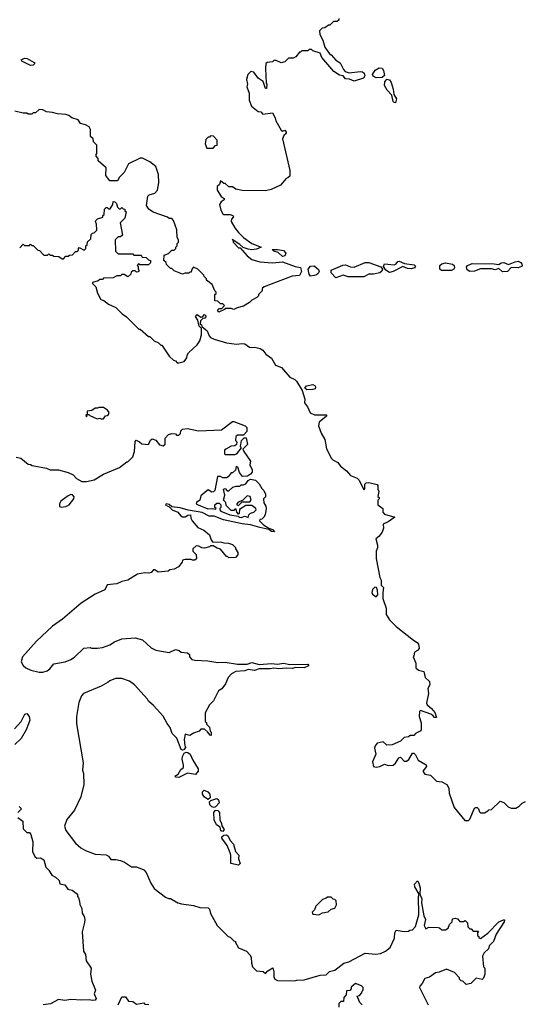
# Model space of a CAD drawing. Extents: x 2386423 to 2568864, y 578392 to 761999.
# Tile 296 of 454: x 2488815 to 2492964, y 646988 to 655086. Entities that reach past the tile are written whole.
import ezdxf

# ---------------------------------------------------------------- set-up
doc = ezdxf.new("R2010")
doc.units = 0

msp = doc.modelspace()

# ---------------------------------------------------------------- linework, layer by layer
at = {"layer": '0CON05XD'}
for points in [[(2491440, 655095), (2491438.3, 655081.7), (2491425, 655070), (2491395, 655070), (2491365, 655040), (2491355, 655040), (2491325, 655020), (2491303, 655017), (2491280, 654995), (2491282.5, 654965), (2491308, 654918), (2491325, 654860), (2491362.5, 654805), (2491376.7, 654796.7), (2491415, 654752.5), (2491450, 654730), (2491477.5, 654675), (2491490.7, 654660.7), (2491525, 654650), (2491615, 654660), (2491635, 654656), (2491648, 654645), (2491654.2, 654625), (2491642, 654605), (2491565, 654580), (2491525.7, 654595.7), (2491495, 654600), (2491474.1, 654624.1), (2491445, 654630.8), (2491399.1, 654659.1), (2491300, 654775), (2491285, 654810), (2491225, 654830), (2491215, 654840), (2491195, 654840), (2491185, 654830), (2491135, 654830), (2491125, 654820), (2491115, 654820), (2491085, 654780), (2491065, 654770), (2491025, 654770), (2490995, 654740), (2490965, 654732.5), (2490925, 654750), (2490905, 654750), (2490895, 654740), (2490850, 654735), (2490840, 654725), (2490836.7, 654685), (2490842.5, 654565), (2490847.5, 654555), (2490845, 654520), (2490835, 654520), (2490816.4, 654576.4), (2490776.1, 654606.1), (2490740, 654655), (2490715, 654660), (2490690, 654635), (2490680, 654595), (2490687.5, 654555), (2490682.5, 654535), (2490701.7, 654481.7), (2490702.5, 654425), (2490720, 654375), (2490775, 654330), (2490797, 654327), (2490815, 654310), (2490895, 654320), (2490915, 654280), (2490920, 654255), (2490965, 654177.5), (2490975, 654170), (2490995, 654176.7), (2491005, 654160), (2491005, 654150), (2490986.2, 654133.8), (2490976.2, 654105), (2491036, 653845), (2491035, 653800), (2491020, 653785), (2491005, 653780), (2490960, 653725), (2490881.7, 653688.3), (2490835, 653677.5), (2490645, 653682.5), (2490593, 653693), (2490565, 653710), (2490535, 653710), (2490505, 653740), (2490495, 653740), (2490465, 653760), (2490458.3, 653731.7), (2490440, 653715), (2490440, 653685), (2490470.7, 653630.7), (2490496.7, 653615), (2490496.1, 653603.9), (2490470.7, 653589.3), (2490457.5, 653565), (2490468.3, 653518.3), (2490485, 653490), (2490495, 653482.5), (2490545, 653484), (2490567.5, 653475), (2490572.5, 653465), (2490555.8, 653444.2), (2490554.3, 653425), (2490583.4, 653373.4), (2490614.4, 653334.4), (2490654.5, 653294.5), (2490725, 653246), (2490800, 653215), (2490761.7, 653198.3), (2490725, 653192.5), (2490695, 653197.5), (2490652.5, 653212.5), (2490625, 653237.5), (2490561.7, 653278.3), (2490570, 653270), (2490570, 653255), (2490615, 653210), (2490628.3, 653208.3), (2490685, 653142.5), (2490724.1, 653114.1), (2490790, 653095), (2490895, 653086.2), (2490975, 653094), (2491080, 653055), (2491125, 653046.7), (2491132.2, 653015), (2491115, 652982.5), (2491055, 652977.5), (2490825, 652890), (2490810, 652875), (2490810, 652855), (2490780, 652825), (2490780, 652815), (2490765, 652800), (2490725, 652780), (2490705, 652760), (2490655, 652730), (2490603, 652717), (2490575, 652702.5), (2490555, 652710), (2490505, 652710), (2490498.3, 652701.7), (2490451.7, 652681.7), (2490441.7, 652698.3), (2490455, 652710), (2490478.3, 652711.7), (2490500, 652735), (2490485, 652750), (2490465, 652750), (2490445, 652770), (2490420, 652775), (2490420, 652825), (2490430, 652835), (2490430, 652845), (2490420, 652855), (2490398.3, 652908.3), (2490350, 652945), (2490350, 652955), (2490333, 652973), (2490330, 652985), (2490280, 653035), (2490245, 653050), (2490230, 653035), (2490225, 653010), (2490215, 653010), (2490205, 653000), (2490175, 653000), (2490153, 652993), (2490085, 653020), (2490065, 653040), (2490055, 653040), (2490021.7, 653071.7), (2490018.3, 653088.3), (2490000, 653105), (2490001.7, 653148.3), (2490038.3, 653161.7), (2490065, 653190), (2490085, 653190), (2490100, 653205), (2490100, 653215), (2490110, 653225), (2490110, 653245), (2490120, 653255), (2490120, 653275), (2490110, 653295), (2490107, 653357), (2490080, 653435), (2490065, 653450), (2490045, 653450), (2490031.7, 653461.7), (2489913, 653503), (2489877, 653527), (2489858.3, 653558.3), (2489867.5, 653635), (2489880, 653645), (2489925, 653658.8), (2489947.5, 653685), (2489958.8, 653745), (2489957.5, 653812.5), (2489935, 653877.5), (2489885, 653917.5), (2489825, 653947.5), (2489805, 653947.5), (2489710.7, 653899.3), (2489675, 653830), (2489635, 653790), (2489618.3, 653761.7), (2489555, 653760), (2489522.5, 653805), (2489527, 653867), (2489460, 653925), (2489460, 653945), (2489443, 653963), (2489443, 653977), (2489450, 653985), (2489450, 654055), (2489421.7, 654081.7), (2489420, 654105), (2489396.4, 654126.4), (2489396.4, 654183.6), (2489387.5, 654205), (2489355, 654222.5), (2489315, 654232.5), (2489295, 654262.5), (2489245, 654277.5), (2489218, 654298), (2489195, 654306), (2489125, 654311.2), (2489085, 654323.8), (2489035, 654328.8), (2489004.2, 654344.2), (2488975, 654346.2), (2488945, 654320), (2488925, 654320), (2488915, 654310), (2488885, 654310), (2488875, 654317.5), (2488845, 654317.5), (2488775, 654332.5)], [(2488905, 654709.2), (2488833.6, 654743.6), (2488826.7, 654755), (2488855, 654770.6), (2488876.5, 654766.5), (2488933.8, 654735), (2488940, 654725), (2488925, 654712.9), (2488905, 654709.2)], [(2491745, 654608.1), (2491722.2, 654622.2), (2491716.2, 654635), (2491738.6, 654671.4), (2491769.5, 654690.5), (2491795, 654686.2), (2491807.8, 654667.8), (2491814.2, 654625.8), (2491795, 654610.8), (2491745, 654608.1)], [(2491905, 654403.3), (2491895, 654403.8), (2491885, 654413.3), (2491874, 654464), (2491836.6, 654506.6), (2491814.4, 654544.4), (2491817.1, 654575), (2491835, 654596.2), (2491855, 654592.5), (2491870.5, 654570.5), (2491886.9, 654515), (2491892, 654472), (2491912.5, 654435), (2491905, 654403.3)], [(2490405, 654030), (2490425, 654050), (2490440, 654055), (2490440, 654095), (2490408.3, 654128.3), (2490385, 654130), (2490375, 654120), (2490365, 654120), (2490345, 654100), (2490340, 654065), (2490355, 654030), (2490405, 654030)], [(2488815, 653210), (2488845, 653240), (2488855, 653230), (2488895, 653230), (2488905, 653240), (2488915, 653230), (2488925, 653230), (2488965, 653190), (2488978.3, 653188.3), (2489015, 653150), (2489045, 653150), (2489055, 653160), (2489065, 653150), (2489085, 653150), (2489095, 653140), (2489137, 653137), (2489165, 653120), (2489175, 653120), (2489195, 653140), (2489215, 653140), (2489225, 653150), (2489248.3, 653151.7), (2489275, 653180), (2489285, 653180), (2489298.3, 653191.7), (2489297.5, 653205), (2489305, 653212.5), (2489345, 653190), (2489360, 653205), (2489360, 653225), (2489370, 653235), (2489371.7, 653258.3), (2489400, 653285), (2489401.7, 653318.3), (2489415, 653330), (2489428.3, 653331.7), (2489450, 653355), (2489447.5, 653405), (2489437.5, 653425), (2489442.5, 653435), (2489455, 653447.5), (2489498.3, 653461.7), (2489500, 653475), (2489510, 653485), (2489511.7, 653528.3), (2489525, 653540), (2489535, 653540), (2489545, 653530), (2489558.3, 653531.7), (2489580, 653565), (2489585, 653590), (2489598.3, 653588.3), (2489610, 653575), (2489620, 653545), (2489631.7, 653531.7), (2489645, 653530), (2489655, 653540), (2489665, 653530), (2489678.3, 653528.3), (2489680, 653515), (2489690, 653505), (2489680, 653455), (2489640, 653415), (2489660, 653315), (2489645, 653300), (2489625, 653300), (2489600, 653275), (2489601.7, 653181.7), (2489625, 653160), (2489745, 653160), (2489755, 653150), (2489815, 653150), (2489821.7, 653131.7), (2489855, 653130), (2489875, 653110), (2489890, 653105), (2489890, 653085), (2489875, 653070), (2489805, 653070), (2489791.7, 653078.3), (2489780, 653065), (2489790, 653055), (2489790, 653035), (2489797.5, 653025), (2489788.3, 653011.7), (2489775, 653010), (2489765, 653020), (2489745, 653020), (2489731.7, 653008.3), (2489728.3, 652991.7), (2489705, 652970), (2489675, 652990)], [(2490975, 653137.5), (2490940.7, 653170.7), (2490905, 653182.5), (2490890, 653195), (2490933.6, 653196.4), (2490985, 653186.7), (2491002.5, 653165), (2490995, 653142.5), (2490975, 653137.5)], [(2491205, 652977.5), (2491195, 652992.5), (2491187.1, 653035), (2491205, 653060), (2491235, 653061.2), (2491272, 653032), (2491276.7, 653015), (2491270.5, 652999.5), (2491255, 652988), (2491235, 652983.3), (2491205, 652977.5)], [(2491415, 652964), (2491376, 653005), (2491376.2, 653025), (2491472.3, 653067.7), (2491495, 653070), (2491535, 653053.8), (2491565, 653052), (2491655, 653088), (2491685, 653090), (2491783.6, 653053.6), (2491797.5, 653035), (2491793.6, 653016.4), (2491777.5, 653005), (2491725, 652992.5), (2491685, 652992), (2491645, 652971.9), (2491515, 652972.2), (2491475, 652985.8), (2491415, 652964)], [(2491855, 653007.5), (2491826.7, 653025), (2491807.5, 653055), (2491815, 653076.7), (2491895, 653070), (2491911.7, 653078.3), (2491925, 653097.5), (2491935, 653100), (2491979.5, 653079.5), (2492059.2, 653069.2), (2492069.3, 653059.3), (2492060, 653045), (2492035, 653037.5), (2492005, 653040), (2491965, 653056.7), (2491885, 653014.2), (2491855, 653007.5)], [(2492365, 653022), (2492283.2, 653023.2), (2492270, 653035), (2492270, 653065), (2492285, 653078.6), (2492315, 653085.6), (2492375, 653074), (2492386.2, 653065), (2492389.2, 653045), (2492385, 653033.8), (2492365, 653022)], [(2492785, 653011.2), (2492755, 653040), (2492725, 653027.5), (2492695, 653036.2), (2492605, 653036.2), (2492555, 653016.7), (2492515, 653013.8), (2492495, 653027.5), (2492489.3, 653050.7), (2492496.7, 653065), (2492535, 653080.6), (2492715, 653079.2), (2492755, 653072.5), (2492775, 653086.7), (2492795, 653090), (2492835, 653072.5), (2492890, 653095), (2492915, 653098.8), (2492935, 653088.8), (2492943.8, 653075), (2492946.2, 653065), (2492940, 653055), (2492915, 653046), (2492855, 653047.5), (2492825, 653013.8), (2492785, 653011.2)], [(2489675, 652990), (2489655, 652990), (2489645, 652980), (2489615, 652980), (2489585, 652962.5), (2489505, 652960), (2489495, 652950), (2489475, 652950), (2489461.7, 652938.3), (2489412.5, 652925), (2489412.5, 652915), (2489440, 652890), (2489455, 652837.5), (2489482.5, 652785), (2489507, 652777), (2489545, 652747.5), (2489605, 652720), (2489657, 652667), (2489693, 652643), (2489795, 652540), (2489805, 652540), (2489875, 652480), (2489885, 652480), (2489920, 652445), (2489957, 652427), (2489975, 652410), (2489985, 652410), (2490045, 652320), (2490080, 652285), (2490095, 652280), (2490110, 652265), (2490125, 652263.3), (2490167.5, 652275), (2490190, 652305), (2490193, 652327), (2490203.6, 652346.4), (2490275, 652412.5), (2490296.7, 652445), (2490310, 652495), (2490310, 652545), (2490290, 652565), (2490280, 652615), (2490260, 652645), (2490275, 652660), (2490305, 652640), (2490318.3, 652641.7), (2490335, 652660), (2490348.3, 652648.3), (2490338.3, 652631.7), (2490321.7, 652628.3), (2490301.7, 652608.3), (2490300, 652585), (2490310, 652575), (2490311.7, 652561.7), (2490356.4, 652526.4), (2490372.5, 652485), (2490385, 652472.5), (2490415, 652457.5), (2490515, 652427.5), (2490597, 652417), (2490645, 652424), (2490665, 652420.8), (2490705, 652393.8), (2490760.7, 652390.7), (2490791.7, 652381.7), (2490815, 652367.5), (2490840, 652335), (2490885, 652303.3), (2490917.5, 652245), (2490967.5, 652225), (2491035, 652146.7), (2491076.4, 652126.4), (2491091.7, 652111.7), (2491137, 652037), (2491160, 651965), (2491157.5, 651935), (2491180.7, 651900.7), (2491202.3, 651852.3), (2491240, 651835), (2491336.7, 651835), (2491338.8, 651825), (2491277.5, 651775), (2491272.5, 651745), (2491293.3, 651685), (2491324.1, 651634.1), (2491336.8, 651556.8), (2491377.6, 651477.6), (2491390, 651465), (2491430, 651445), (2491454.1, 651414.1), (2491502.5, 651375), (2491535, 651337.5), (2491590, 651315), (2491605, 651297.5), (2491645, 651220), (2491651.7, 651228.3), (2491653.8, 651265), (2491665, 651275.8), (2491685, 651280), (2491753, 651263), (2491760, 651255), (2491760, 651225), (2491767.5, 651205), (2491760, 651165), (2491770, 651155), (2491770, 651145), (2491760, 651135), (2491760, 651095), (2491800, 651065), (2491800, 651035), (2491815, 651020), (2491900, 650995), (2491844.4, 650955.6), (2491805, 650937.5), (2491806.7, 650905), (2491795, 650870), (2491767.5, 650835), (2491742.5, 650815), (2491757.1, 650765), (2491756.9, 650743.1), (2491746.4, 650713.6), (2491746.2, 650655), (2491777, 650497), (2491787.5, 650475), (2491787.5, 650435), (2491806.2, 650415), (2491800, 650375), (2491802, 650325), (2491828, 650245), (2491828.8, 650195), (2491855, 650150), (2491911.2, 650095), (2492051.9, 649981.9), (2492082.5, 649965), (2492095, 649950), (2492100, 649915), (2492085, 649896.7), (2492060, 649885), (2492057, 649853), (2492050, 649845), (2492071.2, 649795), (2492072, 649755), (2492095, 649736), (2492136.7, 649725), (2492150, 649675), (2492183.9, 649643.9), (2492186.2, 649615), (2492172, 649585), (2492176.2, 649545), (2492160, 649465), (2492165, 649450), (2492201.4, 649421.4), (2492228.1, 649388.1), (2492243, 649347), (2492225, 649348), (2492212.1, 649362.1), (2492194.6, 649374.6), (2492110, 649405), (2492102.5, 649395), (2492100, 649355), (2492116.4, 649303.6), (2492117.5, 649245), (2492113, 649237), (2492070, 649215), (2492055, 649200), (2492025, 649200), (2492011.7, 649188.3), (2491976.4, 649183.6), (2491947, 649153), (2491877, 649123), (2491835, 649120), (2491805, 649147.5), (2491754.2, 649135.8), (2491736.7, 649115), (2491731.2, 649095), (2491743.3, 649045), (2491717, 648983), (2491723, 648943), (2491745, 648937.5), (2491776.4, 648943.6), (2491815, 648963.3), (2491845, 648952.5), (2491886.4, 648953.6), (2491905, 648970), (2491932.5, 649015), (2491945, 649020), (2491975, 648987.5), (2491995, 648987.5), (2492015, 649002.5), (2492045, 649053.3), (2492055, 649053.3), (2492068.9, 649038.9), (2492090.8, 648995), (2492158.3, 648958.3), (2492160, 648945), (2492130, 648905), (2492145, 648880), (2492191.7, 648871.7), (2492243, 648823), (2492285, 648817.5), (2492326.4, 648796.4), (2492342.5, 648765), (2492347.5, 648725), (2492386.4, 648606.4), (2492475, 648500), (2492505, 648500), (2492515, 648510), (2492555, 648600), (2492565, 648607.5), (2492576.1, 648606.1), (2492587.5, 648595), (2492595, 648570), (2492605, 648562.5), (2492637, 648563), (2492665, 648580), (2492673, 648587), (2492695, 648590), (2492765, 648660), (2492795, 648647.5), (2492831.2, 648611.2), (2492855, 648602.5), (2492895, 648602.5), (2492923, 648617), (2492947, 648643), (2492973, 648657)], [(2491175, 652041.2), (2491160, 652055), (2491174.4, 652075.6), (2491225, 652086.2), (2491243.8, 652075), (2491248.6, 652065), (2491245, 652050.8), (2491225, 652044.2), (2491175, 652041.2)], [(2489505, 651802.5), (2489521.7, 651828.3), (2489535, 651830), (2489545, 651840), (2489550, 651855), (2489537.5, 651875), (2489505, 651897.5), (2489465, 651897.5), (2489455, 651890), (2489435, 651890), (2489407, 651873), (2489370, 651865), (2489370, 651840), (2489360, 651835), (2489365, 651820), (2489370, 651840), (2489385, 651840), (2489391.7, 651831.7), (2489453, 651803), (2489475, 651810), (2489485, 651802.5), (2489505, 651802.5)], [(2488785, 651487.5), (2488825, 651480), (2488885, 651430), (2488905, 651427.5), (2488918.3, 651418.3), (2489035, 651397.5), (2489065, 651382.5), (2489135, 651382.5), (2489215, 651362.5), (2489255, 651342.5), (2489283.6, 651313.6), (2489325, 651287.5), (2489365, 651287.5), (2489428.8, 651301.2), (2489503, 651347), (2489635, 651402.5), (2489695, 651450), (2489705, 651450), (2489745, 651490), (2489758.8, 651535), (2489763.9, 651616.1), (2489773, 651627), (2489800, 651615), (2489818.3, 651598.3), (2489875, 651592.5), (2489891.7, 651628.3), (2489905, 651637.5), (2489935, 651627.5), (2489965, 651590), (2489995, 651580), (2490010, 651595), (2490010, 651645), (2490040, 651675), (2490065, 651682.5), (2490095, 651680), (2490105, 651670), (2490125, 651670), (2490138.3, 651681.7), (2490140, 651705), (2490153, 651717), (2490195, 651722.5), (2490285, 651703.3), (2490475, 651712.5), (2490565, 651780), (2490575, 651780), (2490670, 651745), (2490681.7, 651731.7), (2490681.7, 651698.3), (2490655, 651670), (2490605, 651670), (2490591.7, 651658.3), (2490590, 651625), (2490600, 651615), (2490598.3, 651591.7), (2490585, 651580), (2490555, 651577.5), (2490510, 651555), (2490500, 651545), (2490500, 651515), (2490505, 651510), (2490585, 651510), (2490600, 651515), (2490640, 651565), (2490630, 651575), (2490640, 651625), (2490661.7, 651648.3), (2490678.3, 651648.3), (2490687, 651593), (2490650, 651555), (2490657.5, 651535), (2490712.5, 651455), (2490707.5, 651425), (2490727.5, 651385), (2490727.5, 651365), (2490713, 651347), (2490687, 651333), (2490648.3, 651328.3), (2490623, 651363), (2490610, 651405), (2490595, 651410), (2490588.3, 651381.7), (2490565, 651360), (2490555, 651360), (2490530, 651325), (2490515, 651317.5), (2490485, 651317.5), (2490465, 651330), (2490441.7, 651328.3), (2490420, 651215), (2490408.3, 651201.7), (2490395, 651200), (2490365, 651220), (2490355, 651210)], [(2490355, 651210), (2490305, 651170), (2490297.5, 651135), (2490270, 651115), (2490267.5, 651105), (2490282.5, 651095), (2490363.2, 651063.2), (2490396.7, 651066.7), (2490425, 651060), (2490430, 651065), (2490420, 651075), (2490420, 651095), (2490435, 651110), (2490455, 651110), (2490470, 651095), (2490470, 651075), (2490460, 651065), (2490460, 651055), (2490470, 651045), (2490542.5, 651015), (2490611.7, 651001.7), (2490620, 650995), (2490635, 650992), (2490665, 651002.5), (2490695, 650992.5), (2490700, 651015), (2490713, 651027), (2490740, 651035), (2490760, 651055), (2490756.4, 651066.4), (2490725, 651090), (2490675, 651090), (2490621.7, 651058.3), (2490620, 651025), (2490615, 651020), (2490600, 651035), (2490595, 651060), (2490585, 651060), (2490575, 651050), (2490555, 651050), (2490511.7, 651091.7), (2490510, 651115), (2490490, 651135), (2490502.5, 651175), (2490490, 651225), (2490505, 651230), (2490521.7, 651211.7), (2490535, 651210), (2490568.3, 651241.7), (2490595, 651250), (2490625, 651250), (2490635, 651260), (2490655, 651260), (2490675, 651270), (2490693.3, 651296.7), (2490713, 651307), (2490755, 651300), (2490785, 651270), (2490805, 651230), (2490823, 651213), (2490837.5, 651185), (2490837, 651163), (2490820, 651145), (2490823, 651113), (2490840, 651085), (2490842.5, 651065), (2490834, 651015), (2490823.8, 650995), (2490805, 650978.8), (2490790, 650975), (2490787.5, 650965), (2490820.5, 650930.5), (2490863, 650903), (2490895, 650893.8), (2490910, 650875), (2490885, 650876.2), (2490862.3, 650892.3), (2490789.1, 650909.1), (2490712.4, 650932.4), (2490645, 650938.5), (2490491.8, 650971.8), (2490415, 651002.5), (2490373.1, 651003.1), (2490315, 651032.2), (2490200.8, 651050.8), (2490135, 651072.5), (2490065, 651080), (2490045, 651098.8), (2490020, 651105), (2490013.9, 651093.9), (2490042.5, 651082.5), (2490070, 651055), (2490116.1, 651036.1), (2490140, 651005), (2490155, 650997.5), (2490175, 650997.5), (2490198.3, 651011.7), (2490220, 651015), (2490222.5, 650985), (2490232.5, 650965), (2490280.7, 650910.7), (2490328.3, 650888.3), (2490375, 650850), (2490388.3, 650808.3), (2490401.7, 650791.7), (2490475, 650790), (2490495, 650782.5), (2490531.7, 650781.7), (2490565, 650770), (2490590, 650745), (2490590, 650735), (2490610, 650705), (2490610, 650685), (2490588.3, 650661.7), (2490535, 650660), (2490525, 650670), (2490515, 650670), (2490465, 650730), (2490438.3, 650738.3), (2490405, 650760), (2490385, 650760), (2490375, 650750), (2490335, 650740), (2490313, 650743), (2490287, 650757), (2490265, 650757.5), (2490240, 650735), (2490240, 650715), (2490267, 650687), (2490268.3, 650651.7), (2490255, 650640), (2490235, 650640), (2490225, 650647.5), (2490175, 650647.5), (2490155, 650640), (2490150, 650625), (2490120, 650585), (2490085, 650567.5), (2490048.3, 650561.7), (2490035, 650550), (2489955, 650542.5), (2489925, 650560), (2489915, 650560), (2489895, 650540), (2489877, 650533), (2489845, 650536.7), (2489783.6, 650526.4), (2489703.9, 650476.1), (2489655, 650466.2), (2489615, 650446.7), (2489535, 650436.7), (2489515, 650397.5), (2489435, 650362.5), (2489321.7, 650288.3), (2489167.5, 650155), (2489085, 650097.5), (2488952.5, 649975), (2488837.5, 649845), (2488827.5, 649805), (2488842.5, 649775), (2488866.4, 649756.4), (2488906.2, 649736.2), (2488975, 649720), (2489005, 649720), (2489040.7, 649729.3), (2489063, 649747), (2489095, 649787.5), (2489190, 649805), (2489235, 649823.3), (2489265, 649843.3), (2489343, 649917), (2489395, 649922.5), (2489405, 649917.5), (2489455, 649916.7), (2489495, 649923.8), (2489555, 649943.3), (2489595, 649970), (2489655, 649993.8), (2489765, 650003.3), (2489826.1, 649986.1), (2489895, 649920), (2489935, 649900), (2490045, 649882.5), (2490097, 649907), (2490127, 649897), (2490143, 649883), (2490195, 649880), (2490210, 649865), (2490210, 649845), (2490230, 649825), (2490255, 649818.8), (2490363.3, 649813.3), (2490445, 649798.2), (2490505, 649803.3), (2490605, 649785.4), (2490685, 649785.4), (2490725, 649798.5), (2490785, 649783.5), (2490885, 649790), (2490935, 649784.4), (2490985, 649794.4), (2491035, 649783.1), (2491185, 649785.8), (2491193.3, 649775), (2491189.5, 649770.5), (2491155, 649754.2), (2491085, 649758), (2491055, 649748.6), (2491005, 649752.9), (2490945, 649746.9), (2490905, 649753.1), (2490875, 649747.8), (2490785, 649748.1), (2490745, 649734.4), (2490695, 649742.9), (2490665, 649731.1), (2490592.5, 649725), (2490556.7, 649705), (2490530, 649675), (2490507.5, 649625), (2490476.4, 649583.6), (2490450, 649565), (2490410, 649485), (2490375, 649450), (2490340, 649385), (2490340, 649315), (2490350, 649305), (2490351.7, 649291.7), (2490377, 649267), (2490380, 649235), (2490390, 649225), (2490390, 649200), (2490381.7, 649201.7), (2490360, 649230), (2490335, 649250), (2490305, 649250), (2490290, 649235), (2490243.3, 649216.7), (2490215, 649197.5), (2490175, 649210), (2490168.8, 649165), (2490172.5, 649115), (2490180, 649105), (2490165, 649080), (2490155, 649077.5), (2490142.5, 649085), (2490106.1, 649176.1), (2490070, 649215), (2490052.5, 649265), (2490027.3, 649297.3), (2489995, 649357.5), (2489916.4, 649446.4), (2489875, 649480), (2489866.4, 649496.4), (2489760, 649615), (2489716.7, 649646.7), (2489655, 649667.5), (2489603, 649667), (2489555, 649647.5), (2489543.3, 649636.7), (2489485, 649603.3), (2489340, 649545), (2489322.5, 649525), (2489300.7, 649469.3), (2489283.3, 649355), (2489283.3, 649295), (2489336.7, 648975), (2489331.2, 648915), (2489338.8, 648885), (2489343.6, 648796.4), (2489318.8, 648695), (2489266.2, 648585), (2489202.3, 648507.7), (2489183.9, 648453.9), (2489195, 648417.5), (2489274.4, 648314.4), (2489318.8, 648275), (2489355, 648252), (2489435, 648223.3), (2489525, 648217.5), (2489546.4, 648206.4), (2489565, 648180), (2489605, 648180), (2489645, 648170), (2489677, 648157), (2489735, 648120), (2489775, 648117.5), (2489835, 648093.3), (2489855, 648072.5), (2489893.3, 647985), (2489921.7, 647941.7), (2490015, 647870), (2490038.3, 647858.3), (2490055, 647857.5), (2490115, 647822.5), (2490145, 647813.3), (2490245, 647800), (2490295, 647783.8), (2490365, 647782.5), (2490375, 647770), (2490384.1, 647734.1), (2490437.5, 647635), (2490530, 647545), (2490545, 647540), (2490575, 647510), (2490590, 647505), (2490590, 647495), (2490613.6, 647453.6), (2490680, 647425), (2490707.5, 647395), (2490717.5, 647375), (2490720, 647325), (2490730, 647295), (2490763, 647263), (2490817, 647257), (2490835, 647242.5), (2490856.2, 647263.8), (2490896.7, 647286.7), (2490903.9, 647253.9), (2490903.6, 647213.6), (2490913.6, 647193.6), (2490933.6, 647183.6), (2491075, 647180), (2491095, 647187.5), (2491155, 647190), (2491285, 647227.5), (2491335, 647230), (2491363, 647257), (2491405, 647267.5), (2491480, 647325), (2491521.7, 647338.3), (2491655, 647407.5), (2491740.7, 647399.3), (2491782.5, 647405), (2491822.5, 647425), (2491862.5, 647455), (2491897, 647533), (2491900, 647575), (2491911.7, 647598.3), (2491975, 647587.5), (2492011.7, 647588.3), (2492023, 647597), (2492045, 647600), (2492070.7, 647629.3), (2492095.7, 647725), (2492094.2, 647875.8), (2492100, 647895), (2492063.8, 647955), (2492060, 647975), (2492085, 648003.3), (2492098.1, 647985), (2492106.7, 647945), (2492106, 647895), (2492120.6, 647855), (2492118.3, 647821.7), (2492138.9, 647715), (2492152, 647685), (2492140.8, 647635), (2492155, 647607.5), (2492178.3, 647621.7), (2492255, 647620), (2492267, 647617), (2492285, 647600), (2492315, 647600), (2492337.5, 647615), (2492350, 647645), (2492370, 647665), (2492375, 647690), (2492395, 647697.5), (2492415, 647690), (2492435, 647670), (2492465, 647670), (2492478.3, 647678.3), (2492498.3, 647658.3), (2492500, 647625), (2492515, 647610), (2492528.3, 647608.3), (2492545, 647590), (2492588.3, 647588.3), (2492580, 647575), (2492580, 647555), (2492590, 647545), (2492590, 647535), (2492605, 647530), (2492665, 647572), (2492753.7, 647666.3), (2492792.5, 647682.5), (2492801.7, 647681.7), (2492798.8, 647665), (2492734, 647565), (2492710, 647505), (2492675, 647470), (2492670, 647445), (2492635, 647410), (2492620, 647385), (2492630, 647295), (2492640, 647285), (2492640, 647235), (2492628.3, 647201.7), (2492617.5, 647192.5), (2492568.3, 647201.7), (2492525, 647160), (2492485, 647150), (2492458.3, 647178.3), (2492445, 647180), (2492430, 647195), (2492430, 647205), (2492389.3, 647249.3), (2492325, 647277.5), (2492265, 647252.5), (2492235, 647247.5), (2492185, 647212.5), (2492145, 647200), (2492125, 647160), (2492104.1, 647135.9), (2492103.8, 647125), (2492173.9, 646983.9)], [(2489155, 651077.5), (2489195, 651083.3), (2489223, 651097), (2489260, 651145), (2489261.7, 651161.7), (2489248.3, 651178.3), (2489235, 651180), (2489215, 651170), (2489152.5, 651125), (2489142.5, 651105), (2489143.3, 651083.3), (2489155, 651077.5)], [(2490615, 651090), (2490645, 651120), (2490708.3, 651121.7), (2490717.5, 651135), (2490710, 651165), (2490685, 651170), (2490648.3, 651131.7), (2490611.7, 651118.3), (2490600, 651105), (2490600, 651095), (2490615, 651090)], [(2491745, 650340), (2491760, 650355), (2491757.5, 650395), (2491750, 650415), (2491735, 650417.5), (2491715, 650400), (2491710, 650375), (2491715, 650360), (2491745, 650340)], [(2488771.2, 649255), (2488826, 649315), (2488858, 649375), (2488875, 649379.2), (2488894.2, 649355), (2488898, 649325), (2488888.8, 649295), (2488868.8, 649245), (2488827.5, 649175), (2488774, 649125)], [(2490125, 648853.3), (2490100, 648855), (2490090, 648865), (2490118.8, 648881.2), (2490140.7, 648919.3), (2490162.5, 648935), (2490163.3, 648955), (2490150, 649005), (2490153.8, 649025), (2490166.4, 649053.6), (2490185, 649061.2), (2490198.8, 649058.8), (2490218, 649045), (2490238, 648995), (2490282.5, 648925), (2490282.5, 648905), (2490261.2, 648878.8), (2490195, 648890), (2490125, 648853.3)], [(2490365, 648673.3), (2490335, 648691.2), (2490318.8, 648715), (2490318.8, 648735), (2490331.2, 648748.8), (2490363.3, 648735), (2490378.8, 648715), (2490380, 648685), (2490365, 648673.3)], [(2490415, 648606.2), (2490395, 648611.2), (2490379.7, 648629.7), (2490376.4, 648653.6), (2490386.2, 648663.8), (2490435, 648680.8), (2490450, 648670), (2490455.7, 648645), (2490425, 648611.2), (2490415, 648606.2)], [(2488810, 648615), (2488830, 648595), (2488800, 648565)], [(2490485, 648410), (2490470, 648415), (2490462.5, 648445), (2490433.8, 648465), (2490413.8, 648505), (2490412, 648565), (2490425, 648583.8), (2490445, 648581.2), (2490458, 648565), (2490461.2, 648505), (2490475.7, 648475.7), (2490476.7, 648455), (2490496.2, 648425), (2490485, 648410)], [(2488800, 648525), (2488840, 648495), (2488845, 648430), (2488875, 648400), (2488895, 648400), (2488907.5, 648385), (2488923.3, 648325), (2488920, 648245), (2488940, 648205), (2488955, 648190), (2488985, 648192.5), (2489012.5, 648175), (2489030, 648115), (2489055, 648090), (2489080.7, 648050.7), (2489110, 648035), (2489140, 648005), (2489145, 647980), (2489185, 647970), (2489210, 647935), (2489246.7, 647926.7), (2489290, 647895), (2489290, 647875), (2489300, 647865), (2489307.5, 647835), (2489308.3, 647808.3), (2489327, 647777), (2489328.3, 647738.3), (2489345, 647710), (2489350, 647685), (2489349.3, 647660.7), (2489327.5, 647585), (2489340, 647425), (2489357, 647397), (2489362.5, 647345), (2489402.5, 647285), (2489397.5, 647235), (2489408.3, 647178.3), (2489437.5, 647105), (2489427.5, 647075), (2489443.8, 647035), (2489436.7, 647023.3), (2489415, 647019.4), (2489385.8, 647025.8), (2489325, 647022.7), (2489235, 647028.2), (2489185, 647020), (2489135, 647027.1), (2489068.1, 646991.9), (2489007.3, 646982.7)], [(2490615, 648132.7), (2490552.5, 648145), (2490552, 648215), (2490546.2, 648235), (2490520, 648295), (2490476.2, 648355), (2490476.7, 648365), (2490495, 648380), (2490515, 648382), (2490530.3, 648370.3), (2490545.6, 648335.6), (2490572, 648305), (2490588.8, 648245), (2490615.8, 648215), (2490614, 648185), (2490627.5, 648145), (2490615, 648132.7)], [(2491275, 647723.3), (2491305, 647740), (2491351.7, 647748.3), (2491375, 647770), (2491405, 647780), (2491420, 647805), (2491418.3, 647838.3), (2491405, 647850), (2491391.7, 647851.7), (2491375, 647870), (2491345, 647870), (2491335, 647860), (2491305, 647850), (2491250, 647795), (2491240, 647765), (2491220, 647745), (2491225, 647730), (2491275, 647723.3)], [(2491630, 646985), (2491611.7, 647001.7), (2491590, 647055), (2491608.3, 647061.7), (2491628.3, 647081.7), (2491630, 647095), (2491640, 647105), (2491640, 647125), (2491625, 647140), (2491575, 647160), (2491541.7, 647128.3), (2491540, 647115), (2491528.3, 647101.7), (2491501.7, 647098.3), (2491500, 647065), (2491480, 647045), (2491478.3, 647011.7), (2491455, 647010), (2491440, 646995), (2491440, 646965)], [(2489626.2, 646985), (2489655, 647050), (2489685, 647050), (2489710, 647015), (2489745, 647010), (2489775, 646990), (2489835, 647000), (2489845, 646990), (2489877, 646987)]]:
    msp.add_lwpolyline(points, dxfattribs=at)

doc.saveas('drawing.dxf')
